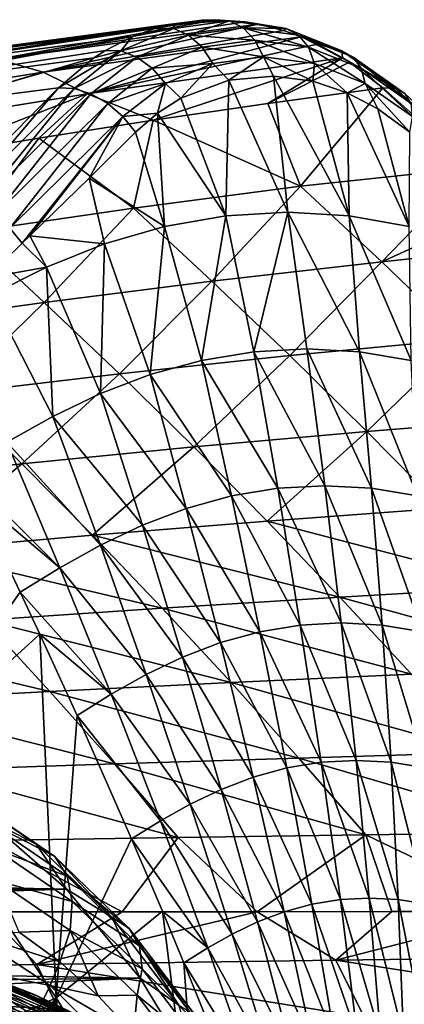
# Model space of a CAD drawing. Header units: metres. Extents: x -35 to 77, y -25 to 25.
# Tile 340 of 341: x 58.44 to 63.88, y 8.35 to 22.27. Entities that reach past the tile are written whole.
import ezdxf

# ---------------------------------------------------------------- set-up
doc = ezdxf.new("R2010")
doc.units = ezdxf.units.M
doc.layers.add('solid_500435', color=7, linetype='CONTINUOUS')

msp = doc.modelspace()

# ---------------------------------------------------------------- linework, layer by layer
at = {"layer": 'solid_500435'}
for points in [[(61.208176, 22.269941, 61.197193), (57.490639, 21.773863, 57.494595), (61.021236, 22.264481, 61.384888)], [(58.134029, 21.713068, 56.859917), (57.490639, 21.773863, 57.494595), (61.208176, 22.269941, 61.197193)], [(58.134029, 21.713068, 56.859917), (61.208176, 22.269941, 61.197193), (61.628971, 22.240219, 60.781315)], [(61.407997, 22.252771, 61.406681), (61.208176, 22.269941, 61.197193), (61.021236, 22.264481, 61.384888)], [(61.407997, 22.252771, 61.406681), (61.628971, 22.240219, 60.781315), (61.208176, 22.269941, 61.197193)], [(60.614033, 22.211462, 61.801262), (56.244488, 21.528484, 58.778904), (60.350254, 22.145504, 62.076012)], [(60.614033, 22.211462, 61.801262), (56.856632, 21.712399, 58.138565), (56.244488, 21.528484, 58.778904)], [(60.350254, 22.145504, 62.076012), (56.244488, 21.528484, 58.778904), (60.035213, 22.031395, 62.410732)], [(61.021236, 22.264481, 61.384888), (56.856632, 21.712399, 58.138565), (60.614033, 22.211462, 61.801262)], [(57.490639, 21.773863, 57.494595), (56.856632, 21.712399, 58.138565), (61.021236, 22.264481, 61.384888)], [(61.814587, 22.208824, 60.601074), (58.134029, 21.713068, 56.859917), (61.628971, 22.240219, 60.781315)], [(58.773937, 21.529829, 56.247074), (58.134029, 21.713068, 56.859917), (61.814587, 22.208824, 60.601074)], [(58.773937, 21.529829, 56.247074), (61.814587, 22.208824, 60.601074), (62.172104, 22.116594, 60.259155)], [(59.870522, 21.829319, 62.99638), (60.618992, 22.146826, 62.208164), (60.035213, 22.031395, 62.410732)], [(60.828613, 22.049961, 62.384056), (60.618992, 22.146826, 62.208164), (59.870522, 21.829319, 62.99638)], [(60.618992, 22.146826, 62.208164), (60.350254, 22.145504, 62.076012), (60.035213, 22.031395, 62.410732)], [(60.618992, 22.146826, 62.208164), (60.614033, 22.211462, 61.801262), (60.350254, 22.145504, 62.076012)], [(61.407997, 22.252771, 61.406681), (61.021236, 22.264481, 61.384888), (60.614033, 22.211462, 61.801262)], [(60.618992, 22.146826, 62.208164), (61.407997, 22.252771, 61.406681), (60.614033, 22.211462, 61.801262)], [(60.828613, 22.049961, 62.384056), (61.407997, 22.252771, 61.406681), (60.618992, 22.146826, 62.208164)], [(60.828613, 22.049961, 62.384056), (61.600777, 22.153118, 61.599464), (61.407997, 22.252771, 61.406681)], [(61.765175, 21.979359, 61.763916), (61.600777, 22.153118, 61.599464), (60.828613, 22.049961, 62.384056)], [(61.407997, 22.252771, 61.406681), (62.209305, 22.146545, 60.617882), (61.628971, 22.240219, 60.781315)], [(61.600777, 22.153118, 61.599464), (62.209305, 22.146545, 60.617882), (61.407997, 22.252771, 61.406681)], [(61.765175, 21.979359, 61.763916), (62.523373, 21.879896, 61.018139), (61.600777, 22.153118, 61.599464)], [(62.523373, 21.879896, 61.018139), (62.385189, 22.049683, 60.827511), (61.600777, 22.153118, 61.599464)], [(61.600777, 22.153118, 61.599464), (62.385189, 22.049683, 60.827511), (62.209305, 22.146545, 60.617882)], [(62.209305, 22.146545, 60.617882), (61.814587, 22.208824, 60.601074), (61.628971, 22.240219, 60.781315)], [(62.209305, 22.146545, 60.617882), (62.172104, 22.116594, 60.259155), (61.814587, 22.208824, 60.601074)], [(62.209305, 22.146545, 60.617882), (62.997025, 21.828938, 59.869934), (62.172104, 22.116594, 60.259155)], [(62.385189, 22.049683, 60.827511), (62.997025, 21.828938, 59.869934), (62.209305, 22.146545, 60.617882)], [(60.035213, 22.031395, 62.410732), (55.668278, 21.221819, 59.399933), (59.654114, 21.836187, 62.825142)], [(60.035213, 22.031395, 62.410732), (56.244488, 21.528484, 58.778904), (55.668278, 21.221819, 59.399933)], [(62.421196, 22.027149, 60.02523), (58.773937, 21.529829, 56.247074), (62.172104, 22.116594, 60.259155)], [(59.395325, 21.223936, 55.670742), (58.773937, 21.529829, 56.247074), (62.421196, 22.027149, 60.02523)], [(59.395325, 21.223936, 55.670742), (62.421196, 22.027149, 60.02523), (62.651211, 21.925592, 59.812664)], [(59.870522, 21.829319, 62.99638), (60.035213, 22.031395, 62.410732), (59.654114, 21.836187, 62.825142)], [(60.096722, 21.740992, 63.155422), (60.828613, 22.049961, 62.384056), (59.870522, 21.829319, 62.99638)], [(61.019188, 21.880161, 62.522293), (60.828613, 22.049961, 62.384056), (60.096722, 21.740992, 63.155422)], [(61.019188, 21.880161, 62.522293), (61.765175, 21.979359, 61.763916), (60.828613, 22.049961, 62.384056)], [(62.997025, 21.828938, 59.869934), (62.421196, 22.027149, 60.02523), (62.172104, 22.116594, 60.259155)], [(62.523373, 21.879896, 61.018139), (63.268242, 21.582954, 60.312519), (62.385189, 22.049683, 60.827511)], [(63.268242, 21.582954, 60.312519), (63.156067, 21.740612, 60.09613), (62.385189, 22.049683, 60.827511)], [(62.385189, 22.049683, 60.827511), (63.156067, 21.740612, 60.09613), (62.997025, 21.828938, 59.869934)], [(62.997025, 21.828938, 59.869934), (62.651211, 21.925592, 59.812664), (62.421196, 22.027149, 60.02523)], [(63.007366, 21.730185, 59.489895), (59.395325, 21.223936, 55.670742), (62.651211, 21.925592, 59.812664)], [(60.313076, 21.583311, 63.267632), (61.019188, 21.880161, 62.522293), (60.096722, 21.740992, 63.155422)], [(61.174667, 21.651737, 62.611221), (61.019188, 21.880161, 62.522293), (60.313076, 21.583311, 63.267632)], [(61.887348, 21.746138, 61.886158), (61.765175, 21.979359, 61.763916), (61.019188, 21.880161, 62.522293)], [(61.174667, 21.651737, 62.611221), (61.887348, 21.746138, 61.886158), (61.019188, 21.880161, 62.522293)], [(61.887348, 21.746138, 61.886158), (62.612236, 21.651489, 61.173683), (61.765175, 21.979359, 61.763916)], [(62.612236, 21.651489, 61.173683), (62.523373, 21.879896, 61.018139), (61.765175, 21.979359, 61.763916)], [(62.612236, 21.651489, 61.173683), (63.324112, 21.369238, 60.500839), (62.523373, 21.879896, 61.018139)], [(63.324112, 21.369238, 60.500839), (63.268242, 21.582954, 60.312519), (62.523373, 21.879896, 61.018139)], [(62.997025, 21.828938, 59.869934), (63.007366, 21.730185, 59.489895), (62.651211, 21.925592, 59.812664)], [(58.773937, 21.529829, 56.247074), (55.138409, 20.948805, 52.470161), (58.134029, 21.713068, 56.859917)], [(59.654114, 21.836187, 62.825142), (55.668278, 21.221819, 59.399933), (59.488354, 21.729124, 63.009117)], [(59.488354, 21.729124, 63.009117), (55.668278, 21.221819, 59.399933), (57.262428, 21.086945, 61.949856)], [(59.488354, 21.729124, 63.009117), (57.262428, 21.086945, 61.949856), (58.990345, 21.30842, 63.577267)], [(59.870522, 21.829319, 62.99638), (59.488354, 21.729124, 63.009117), (58.990345, 21.30842, 63.577267)], [(59.870522, 21.829319, 62.99638), (58.990345, 21.30842, 63.577267), (59.211273, 21.29896, 63.757099)], [(60.096722, 21.740992, 63.155422), (59.870522, 21.829319, 62.99638), (59.211273, 21.29896, 63.757099)], [(60.096722, 21.740992, 63.155422), (59.211273, 21.29896, 63.757099), (59.449509, 21.222849, 63.893795)], [(60.328018, 20.849852, 55.533287), (59.395325, 21.223936, 55.670742), (63.007366, 21.730185, 59.489895)], [(60.313076, 21.583311, 63.267632), (60.096722, 21.740992, 63.155422), (59.449509, 21.222849, 63.893795)], [(59.870522, 21.829319, 62.99638), (59.654114, 21.836187, 62.825142), (59.488354, 21.729124, 63.009117)], [(61.950001, 21.087049, 57.262737), (60.328018, 20.849852, 55.533287), (63.007366, 21.730185, 59.489895)], [(61.174667, 21.651737, 62.611221), (61.398087, 21.413368, 62.522942), (61.887348, 21.746138, 61.886158)], [(61.887348, 21.746138, 61.886158), (61.398087, 21.413368, 62.522942), (62.03009, 21.473001, 61.882683)], [(61.887348, 21.746138, 61.886158), (62.03009, 21.473001, 61.882683), (62.588345, 21.398989, 61.334633)], [(61.887348, 21.746138, 61.886158), (62.588345, 21.398989, 61.334633), (62.612236, 21.651489, 61.173683)], [(61.950001, 21.087049, 57.262737), (63.007366, 21.730185, 59.489895), (63.103821, 21.668789, 59.4039)], [(62.997025, 21.828938, 59.869934), (63.757099, 21.298975, 59.211243), (63.007366, 21.730185, 59.489895)], [(63.156067, 21.740612, 60.09613), (63.757099, 21.298975, 59.211243), (62.997025, 21.828938, 59.869934)], [(63.757099, 21.298975, 59.211243), (63.103821, 21.668789, 59.4039), (63.007366, 21.730185, 59.489895)], [(63.268242, 21.582954, 60.312519), (63.976196, 21.086378, 59.685741), (63.156067, 21.740612, 60.09613)], [(63.976196, 21.086378, 59.685741), (63.893795, 21.222874, 59.449486), (63.156067, 21.740612, 60.09613)], [(63.156067, 21.740612, 60.09613), (63.893795, 21.222874, 59.449486), (63.757099, 21.298975, 59.211243)], [(60.313076, 21.583311, 63.267632), (59.449509, 21.222849, 63.893795), (59.685749, 21.086344, 63.976196)], [(60.501354, 21.369566, 63.323547), (60.313076, 21.583311, 63.267632), (59.685749, 21.086344, 63.976196)], [(60.501354, 21.369566, 63.323547), (61.174667, 21.651737, 62.611221), (60.313076, 21.583311, 63.267632)], [(60.501354, 21.369566, 63.323547), (60.720585, 21.161312, 63.236832), (61.174667, 21.651737, 62.611221)], [(61.174667, 21.651737, 62.611221), (60.720585, 21.161312, 63.236832), (61.398087, 21.413368, 62.522942)], [(63.577183, 21.30851, 58.99041), (61.950001, 21.087049, 57.262737), (63.103821, 21.668789, 59.4039)], [(62.612236, 21.651489, 61.173683), (62.588345, 21.398989, 61.334633), (63.071758, 21.23802, 60.874302)], [(62.612236, 21.651489, 61.173683), (63.071758, 21.23802, 60.874302), (63.324112, 21.369238, 60.500839)], [(63.757099, 21.298975, 59.211243), (63.577183, 21.30851, 58.99041), (63.103821, 21.668789, 59.4039)], [(63.324112, 21.369238, 60.500839), (63.997608, 20.900574, 59.900814), (63.268242, 21.582954, 60.312519)], [(63.997608, 20.900574, 59.900814), (63.976196, 21.086378, 59.685741), (63.268242, 21.582954, 60.312519)], [(55.790688, 20.639, 51.857216), (55.138409, 20.948805, 52.470161), (58.773937, 21.529829, 56.247074)], [(59.395325, 21.223936, 55.670742), (55.790688, 20.639, 51.857216), (58.773937, 21.529829, 56.247074)], [(62.03009, 21.473001, 61.882683), (61.398087, 21.413368, 62.522942), (62.232212, 19.549013, 62.235592)], [(62.03009, 21.473001, 61.882683), (62.232212, 19.549013, 62.235592), (63.100941, 19.49773, 61.360222)], [(62.588345, 21.398989, 61.334633), (62.03009, 21.473001, 61.882683), (63.100941, 19.49773, 61.360222)], [(57.966492, 20.275774, 64.739792), (58.990345, 21.30842, 63.577267), (57.262428, 21.086945, 61.949856)], [(57.634983, 19.720381, 65.513123), (58.990345, 21.30842, 63.577267), (57.966492, 20.275774, 64.739792)], [(59.211273, 21.29896, 63.757099), (58.990345, 21.30842, 63.577267), (57.634983, 19.720381, 65.513123)], [(59.211273, 21.29896, 63.757099), (57.634983, 19.720381, 65.513123), (57.862831, 19.641914, 65.654137)], [(59.449509, 21.222849, 63.893795), (59.211273, 21.29896, 63.757099), (57.862831, 19.641914, 65.654137)], [(60.501354, 21.369566, 63.323547), (59.685749, 21.086344, 63.976196), (59.900803, 20.900534, 63.99762)], [(60.501354, 21.369566, 63.323547), (59.900803, 20.900534, 63.99762), (60.391106, 20.949947, 63.598885)], [(60.501354, 21.369566, 63.323547), (60.391106, 20.949947, 63.598885), (60.720585, 21.161312, 63.236832)], [(61.398087, 21.413368, 62.522942), (60.720585, 21.161312, 63.236832), (61.356842, 19.497337, 63.104267)], [(61.398087, 21.413368, 62.522942), (61.356842, 19.497337, 63.104267), (62.232212, 19.549013, 62.235592)], [(62.412449, 19.91827, 55.418144), (61.950001, 21.087049, 57.262737), (63.577183, 21.30851, 58.99041)], [(64.850426, 20.175465, 57.866196), (62.412449, 19.91827, 55.418144), (63.577183, 21.30851, 58.99041)], [(63.071758, 21.23802, 60.874302), (62.588345, 21.398989, 61.334633), (63.100941, 19.49773, 61.360222)], [(63.324112, 21.369238, 60.500839), (63.071758, 21.23802, 60.874302), (63.506802, 21.010561, 60.473518)], [(63.324112, 21.369238, 60.500839), (63.506802, 21.010561, 60.473518), (63.956284, 20.680555, 60.077229)], [(63.997608, 20.900574, 59.900814), (63.324112, 21.369238, 60.500839), (63.956284, 20.680555, 60.077229)], [(63.757099, 21.298975, 59.211243), (64.850426, 20.175465, 57.866196), (63.577183, 21.30851, 58.99041)], [(65.513145, 19.720343, 57.634968), (63.757099, 21.298975, 59.211243), (63.893795, 21.222874, 59.449486)], [(63.757099, 21.298975, 59.211243), (65.389168, 19.680799, 57.369598), (64.850426, 20.175465, 57.866196)], [(65.513145, 19.720343, 57.634968), (65.389168, 19.680799, 57.369598), (63.757099, 21.298975, 59.211243)], [(57.100063, 20.328344, 52.069344), (55.790688, 20.639, 51.857216), (59.395325, 21.223936, 55.670742)], [(58.711334, 20.596941, 53.802132), (57.100063, 20.328344, 52.069344), (59.395325, 21.223936, 55.670742)], [(59.449509, 21.222849, 63.893795), (57.862831, 19.641914, 65.654137), (58.090588, 19.506405, 65.74202)], [(59.685749, 21.086344, 63.976196), (59.449509, 21.222849, 63.893795), (58.090588, 19.506405, 65.74202)], [(60.328018, 20.849852, 55.533287), (58.711334, 20.596941, 53.802132), (59.395325, 21.223936, 55.670742)], [(60.720585, 21.161312, 63.236832), (60.391106, 20.949947, 63.598885), (61.356842, 19.497337, 63.104267)], [(63.071758, 21.23802, 60.874302), (63.100941, 19.49773, 61.360222), (63.949348, 19.346083, 60.492031)], [(63.506802, 21.010561, 60.473518), (63.071758, 21.23802, 60.874302), (63.949348, 19.346083, 60.492031)], [(59.685749, 21.086344, 63.976196), (58.090588, 19.506405, 65.74202), (58.300499, 19.324421, 65.769905)], [(59.900803, 20.900534, 63.99762), (59.685749, 21.086344, 63.976196), (58.300499, 19.324421, 65.769905)], [(62.412449, 19.91827, 55.418144), (60.328018, 20.849852, 55.533287), (61.950001, 21.087049, 57.262737)], [(59.900803, 20.900534, 63.99762), (58.300499, 19.324421, 65.769905), (58.477589, 19.111906, 65.734032)], [(59.900803, 20.900534, 63.99762), (58.477589, 19.111906, 65.734032), (58.585964, 19.216658, 65.618965)], [(59.900803, 20.900534, 63.99762), (58.585964, 19.216658, 65.618965), (59.421745, 20.032129, 64.705811)], [(59.900803, 20.900534, 63.99762), (59.421745, 20.032129, 64.705811), (60.077198, 20.680517, 63.956318)], [(59.900803, 20.900534, 63.99762), (60.077198, 20.680517, 63.956318), (60.391106, 20.949947, 63.598885)], [(60.391106, 20.949947, 63.598885), (60.077198, 20.680517, 63.956318), (60.488705, 19.345312, 63.952572)], [(60.391106, 20.949947, 63.598885), (60.488705, 19.345312, 63.952572), (61.356842, 19.497337, 63.104267)], [(63.956284, 20.680555, 60.077229), (63.506802, 21.010561, 60.473518), (63.949348, 19.346083, 60.492031)], [(60.050316, 19.604595, 52.960205), (58.711334, 20.596941, 53.802132), (60.328018, 20.849852, 55.533287)], [(62.412449, 19.91827, 55.418144), (60.050316, 19.604595, 52.960205), (60.328018, 20.849852, 55.533287)], [(60.077198, 20.680517, 63.956318), (59.421745, 20.032129, 64.705811), (60.488705, 19.345312, 63.952572)], [(57.717434, 19.265884, 50.520538), (57.100063, 20.328344, 52.069344), (58.711334, 20.596941, 53.802132)], [(60.050316, 19.604595, 52.960205), (57.717434, 19.265884, 50.520538), (58.711334, 20.596941, 53.802132)], [(64.850426, 20.175465, 57.866196), (63.562038, 18.846325, 54.301174), (62.412449, 19.91827, 55.418144)], [(65.389168, 19.680799, 57.369598), (63.562038, 18.846325, 54.301174), (64.850426, 20.175465, 57.866196)], [(59.421745, 20.032129, 64.705811), (58.585964, 19.216658, 65.618965), (59.639854, 19.099676, 64.768951)], [(59.421745, 20.032129, 64.705811), (59.639854, 19.099676, 64.768951), (60.488705, 19.345312, 63.952572)], [(62.412449, 19.91827, 55.418144), (61.158451, 18.572498, 51.865509), (60.050316, 19.604595, 52.960205)], [(62.412449, 19.91827, 55.418144), (63.562038, 18.846325, 54.301174), (61.158451, 18.572498, 51.865509)], [(65.389168, 19.680799, 57.369598), (65.998772, 19.106857, 56.789917), (63.562038, 18.846325, 54.301174)], [(60.050316, 19.604595, 52.960205), (58.7878, 18.273417, 49.461266), (57.717434, 19.265884, 50.520538)], [(60.050316, 19.604595, 52.960205), (61.158451, 18.572498, 51.865509), (58.7878, 18.273417, 49.461266)], [(61.012646, 17.453178, 63.978027), (61.356842, 19.497337, 63.104267), (60.488705, 19.345312, 63.952572)], [(61.012646, 17.453178, 63.978027), (61.753963, 17.576193, 63.247292), (61.356842, 19.497337, 63.104267)], [(61.753963, 17.576193, 63.247292), (62.232212, 19.549013, 62.235592), (61.356842, 19.497337, 63.104267)], [(61.753963, 17.576193, 63.247292), (62.502407, 17.617859, 62.50238), (62.232212, 19.549013, 62.235592)], [(63.247314, 17.576189, 61.753941), (63.100941, 19.49773, 61.360222), (62.232212, 19.549013, 62.235592)], [(62.502407, 17.617859, 62.50238), (63.247314, 17.576189, 61.753941), (62.232212, 19.549013, 62.235592)], [(63.978054, 17.453169, 61.012619), (63.949348, 19.346083, 60.492031), (63.100941, 19.49773, 61.360222)], [(63.247314, 17.576189, 61.753941), (63.978054, 17.453169, 61.012619), (63.100941, 19.49773, 61.360222)], [(57.717434, 19.265884, 50.520538), (58.7878, 18.273417, 49.461266), (56.437073, 17.94878, 47.075428)], [(58.300499, 19.324421, 65.769905), (57.970566, 18.621099, 66.264015), (58.477589, 19.111906, 65.734032)], [(58.585964, 19.216658, 65.618965), (58.477589, 19.111906, 65.734032), (58.818928, 18.771944, 65.545631)], [(58.585964, 19.216658, 65.618965), (58.818928, 18.771944, 65.545631), (59.639854, 19.099676, 64.768951)], [(60.287827, 17.253641, 64.68528), (60.488705, 19.345312, 63.952572), (59.639854, 19.099676, 64.768951)], [(60.287827, 17.253641, 64.68528), (61.012646, 17.453178, 63.978027), (60.488705, 19.345312, 63.952572)], [(58.477589, 19.111906, 65.734032), (57.970566, 18.621099, 66.264015), (58.818928, 18.771944, 65.545631)], [(59.586224, 16.986151, 65.362434), (59.639854, 19.099676, 64.768951), (58.818928, 18.771944, 65.545631)], [(59.586224, 16.986151, 65.362434), (60.287827, 17.253641, 64.68528), (59.639854, 19.099676, 64.768951)], [(64.69767, 17.756166, 53.186192), (63.562038, 18.846325, 54.301174), (65.998772, 19.106857, 56.789917)], [(62.260822, 17.521528, 50.781727), (61.158451, 18.572498, 51.865509), (63.562038, 18.846325, 54.301174)], [(64.69767, 17.756166, 53.186192), (62.260822, 17.521528, 50.781727), (63.562038, 18.846325, 54.301174)], [(57.970566, 18.621099, 66.264015), (58.028397, 18.378418, 66.281342), (58.818928, 18.771944, 65.545631)], [(58.910374, 16.662518, 66.007103), (58.818928, 18.771944, 65.545631), (58.028397, 18.378418, 66.281342)], [(58.910374, 16.662518, 66.007103), (59.586224, 16.986151, 65.362434), (58.818928, 18.771944, 65.545631)], [(59.852982, 17.262371, 48.413094), (58.7878, 18.273417, 49.461266), (61.158451, 18.572498, 51.865509)], [(62.260822, 17.521528, 50.781727), (59.852982, 17.262371, 48.413094), (61.158451, 18.572498, 51.865509)], [(58.258026, 16.2978, 66.621712), (58.910374, 16.662518, 66.007103), (58.028397, 18.378418, 66.281342)], [(57.461643, 16.979683, 46.066589), (56.437073, 17.94878, 47.075428), (58.7878, 18.273417, 49.461266)], [(59.852982, 17.262371, 48.413094), (57.461643, 16.979683, 46.066589), (58.7878, 18.273417, 49.461266)], [(63.347763, 16.45056, 49.701988), (62.260822, 17.521528, 50.781727), (64.69767, 17.756166, 53.186192)], [(65.816956, 16.647364, 52.072906), (63.347763, 16.45056, 49.701988), (64.69767, 17.756166, 53.186192)], [(62.091423, 15.645724, 63.416885), (61.753963, 17.576193, 63.247292), (61.012646, 17.453178, 63.978027)], [(62.755093, 15.682412, 62.755043), (62.502407, 17.617859, 62.50238), (61.753963, 17.576193, 63.247292)], [(62.091423, 15.645724, 63.416885), (62.755093, 15.682412, 62.755043), (61.753963, 17.576193, 63.247292)], [(63.416935, 15.645716, 62.091377), (63.247314, 17.576189, 61.753941), (62.502407, 17.617859, 62.50238)], [(62.755093, 15.682412, 62.755043), (63.416935, 15.645716, 62.091377), (62.502407, 17.617859, 62.50238)], [(64.067421, 15.537384, 61.435364), (63.978054, 17.453169, 61.012619), (63.247314, 17.576189, 61.753941)], [(63.416935, 15.645716, 62.091377), (64.067421, 15.537384, 61.435364), (63.247314, 17.576189, 61.753941)], [(60.903206, 16.231228, 47.369595), (59.852982, 17.262371, 48.413094), (62.260822, 17.521528, 50.781727)], [(61.43541, 15.5374, 64.067375), (61.012646, 17.453178, 63.978027), (60.287827, 17.253641, 64.68528)], [(63.347763, 16.45056, 49.701988), (60.903206, 16.231228, 47.369595), (62.260822, 17.521528, 50.781727)], [(61.43541, 15.5374, 64.067375), (62.091423, 15.645724, 63.416885), (61.012646, 17.453178, 63.978027)], [(58.471386, 15.990904, 45.062191), (57.461643, 16.979683, 46.066589), (59.852982, 17.262371, 48.413094)], [(60.903206, 16.231228, 47.369595), (58.471386, 15.990904, 45.062191), (59.852982, 17.262371, 48.413094)], [(60.795319, 15.361691, 64.69809), (60.287827, 17.253641, 64.68528), (59.586224, 16.986151, 65.362434)], [(60.795319, 15.361691, 64.69809), (61.43541, 15.5374, 64.067375), (60.287827, 17.253641, 64.68528)], [(58.471386, 15.990904, 45.062191), (56.040054, 15.731071, 42.765923), (57.461643, 16.979683, 46.066589)], [(60.176983, 15.126139, 65.302963), (59.586224, 16.986151, 65.362434), (58.910374, 16.662518, 66.007103)], [(60.176983, 15.126139, 65.302963), (60.795319, 15.361691, 64.69809), (59.586224, 16.986151, 65.362434)], [(59.58242, 14.841145, 65.879631), (58.910374, 16.662518, 66.007103), (58.258026, 16.2978, 66.621712)], [(59.58242, 14.841145, 65.879631), (60.176983, 15.126139, 65.302963), (58.910374, 16.662518, 66.007103)], [(64.421867, 15.363995, 48.633881), (63.347763, 16.45056, 49.701988), (65.816956, 16.647364, 52.072906)], [(61.940578, 15.183085, 46.337727), (60.903206, 16.231228, 47.369595), (63.347763, 16.45056, 49.701988)], [(64.421867, 15.363995, 48.633881), (61.940578, 15.183085, 46.337727), (63.347763, 16.45056, 49.701988)], [(59.009331, 14.519967, 66.429955), (58.258026, 16.2978, 66.621712), (57.619808, 15.908984, 67.216232)], [(59.009331, 14.519967, 66.429955), (59.58242, 14.841145, 65.879631), (58.258026, 16.2978, 66.621712)], [(59.468685, 14.984168, 44.069546), (58.471386, 15.990904, 45.062191), (60.903206, 16.231228, 47.369595)], [(61.940578, 15.183085, 46.337727), (59.468685, 14.984168, 44.069546), (60.903206, 16.231228, 47.369595)], [(56.994137, 14.76887, 41.815601), (56.040054, 15.731071, 42.765923), (58.471386, 15.990904, 45.062191)], [(59.468685, 14.984168, 44.069546), (56.994137, 14.76887, 41.815601), (58.471386, 15.990904, 45.062191)], [(59.009331, 14.519967, 66.429955), (57.619808, 15.908984, 67.216232), (57.796265, 15.545985, 67.165665)], [(62.409519, 13.711348, 63.566811), (62.091423, 15.645724, 63.416885), (61.43541, 15.5374, 64.067375)], [(62.988567, 13.743155, 62.988491), (62.755093, 15.682412, 62.755043), (62.091423, 15.645724, 63.416885)], [(62.409519, 13.711348, 63.566811), (62.988567, 13.743155, 62.988491), (62.091423, 15.645724, 63.416885)], [(63.566883, 13.711334, 62.409447), (63.416935, 15.645716, 62.091377), (62.755093, 15.682412, 62.755043)], [(62.988567, 13.743155, 62.988491), (63.566883, 13.711334, 62.409447), (62.755093, 15.682412, 62.755043)], [(64.136024, 13.617402, 61.838024), (64.067421, 15.537384, 61.435364), (63.416935, 15.645716, 62.091377)], [(63.566883, 13.711334, 62.409447), (64.136024, 13.617402, 61.838024), (63.416935, 15.645716, 62.091377)], [(58.449268, 14.177098, 66.962471), (57.796265, 15.545985, 67.165665), (56.738571, 11.780627, 68.843002)], [(59.009331, 14.519967, 66.429955), (57.796265, 15.545985, 67.165665), (58.449268, 14.177098, 66.962471)], [(61.838089, 13.617425, 64.135956), (61.43541, 15.5374, 64.067375), (60.795319, 15.361691, 64.69809)], [(61.838089, 13.617425, 64.135956), (62.409519, 13.711348, 63.566811), (61.43541, 15.5374, 64.067375)], [(61.281532, 13.465079, 64.688446), (60.795319, 15.361691, 64.69809), (60.176983, 15.126139, 65.302963)], [(61.281532, 13.465079, 64.688446), (61.838089, 13.617425, 64.135956), (60.795319, 15.361691, 64.69809)], [(65.487564, 14.251678, 47.562084), (61.940578, 15.183085, 46.337727), (64.421867, 15.363995, 48.633881)], [(62.968586, 14.108801, 45.304119), (59.468685, 14.984168, 44.069546), (61.940578, 15.183085, 46.337727)], [(65.487564, 14.251678, 47.562084), (62.968586, 14.108801, 45.304119), (61.940578, 15.183085, 46.337727)], [(60.744896, 13.260853, 65.218811), (60.176983, 15.126139, 65.302963), (59.58242, 14.841145, 65.879631)], [(60.744896, 13.260853, 65.218811), (61.281532, 13.465079, 64.688446), (60.176983, 15.126139, 65.302963)], [(60.456249, 13.951208, 43.077248), (56.994137, 14.76887, 41.815601), (59.468685, 14.984168, 44.069546)], [(62.968586, 14.108801, 45.304119), (60.456249, 13.951208, 43.077248), (59.468685, 14.984168, 44.069546)], [(60.456249, 13.951208, 43.077248), (57.938232, 13.780437, 40.867672), (56.994137, 14.76887, 41.815601)], [(60.229828, 13.013773, 65.724838), (59.58242, 14.841145, 65.879631), (59.009331, 14.519967, 66.429955)], [(60.229828, 13.013773, 65.724838), (60.744896, 13.260853, 65.218811), (59.58242, 14.841145, 65.879631)], [(59.734119, 12.735342, 66.208008), (59.009331, 14.519967, 66.429955), (58.449268, 14.177098, 66.962471)], [(59.734119, 12.735342, 66.208008), (60.229828, 13.013773, 65.724838), (59.009331, 14.519967, 66.429955)], [(65.487564, 14.251678, 47.562084), (66.53894, 13.125346, 46.503548), (62.968586, 14.108801, 45.304119)], [(58.725933, 13.584281, 66.868317), (58.449268, 14.177098, 66.962471), (56.738571, 11.780627, 68.843002)], [(59.734119, 12.735342, 66.208008), (58.449268, 14.177098, 66.962471), (58.725933, 13.584281, 66.868317)], [(62.968586, 14.108801, 45.304119), (63.982155, 13.019211, 44.283859), (60.456249, 13.951208, 43.077248)], [(62.968586, 14.108801, 45.304119), (66.53894, 13.125346, 46.503548), (63.982155, 13.019211, 44.283859)], [(60.456249, 13.951208, 43.077248), (61.429752, 12.90201, 42.098431), (57.938232, 13.780437, 40.867672)], [(60.456249, 13.951208, 43.077248), (63.982155, 13.019211, 44.283859), (61.429752, 12.90201, 42.098431)], [(57.938232, 13.780437, 40.867672), (58.868732, 12.774914, 39.933361), (55.406342, 13.597523, 38.666203)], [(57.938232, 13.780437, 40.867672), (61.429752, 12.90201, 42.098431), (58.868732, 12.774914, 39.933361)], [(62.705372, 11.773247, 63.693684), (62.409519, 13.711348, 63.566811), (61.838089, 13.617425, 64.135956)], [(63.199627, 11.800256, 63.199532), (62.988567, 13.743155, 62.988491), (62.409519, 13.711348, 63.566811)], [(62.705372, 11.773247, 63.693684), (63.199627, 11.800256, 63.199532), (62.409519, 13.711348, 63.566811)], [(63.693775, 11.773232, 62.70528), (63.566883, 13.711334, 62.409447), (62.988567, 13.743155, 62.988491)], [(63.199627, 11.800256, 63.199532), (63.693775, 11.773232, 62.70528), (62.988567, 13.743155, 62.988491)], [(64.180496, 11.693468, 62.218147), (64.136024, 13.617402, 61.838024), (63.566883, 13.711334, 62.409447)], [(63.693775, 11.773232, 62.70528), (64.180496, 11.693468, 62.218147), (63.566883, 13.711334, 62.409447)], [(55.406342, 13.597523, 38.666203), (58.868732, 12.774914, 39.933361), (56.290462, 12.638714, 37.779392)], [(58.725933, 13.584281, 66.868317), (56.738571, 11.780627, 68.843002), (58.959095, 8.444147, 67.635338)], [(59.251675, 12.434974, 66.675125), (58.725933, 13.584281, 66.868317), (58.959095, 8.444147, 67.635338)], [(59.734119, 12.735342, 66.208008), (58.725933, 13.584281, 66.868317), (59.251675, 12.434974, 66.675125)], [(62.218231, 11.693495, 64.180412), (61.838089, 13.617425, 64.135956), (61.281532, 13.465079, 64.688446)], [(62.218231, 11.693495, 64.180412), (62.705372, 11.773247, 63.693684), (61.838089, 13.617425, 64.135956)], [(61.744465, 11.564136, 64.653214), (61.281532, 13.465079, 64.688446), (60.744896, 13.260853, 65.218811)], [(61.744465, 11.564136, 64.653214), (62.218231, 11.693495, 64.180412), (61.281532, 13.465079, 64.688446)], [(61.288391, 11.390736, 65.107315), (60.744896, 13.260853, 65.218811), (60.229828, 13.013773, 65.724838)], [(61.288391, 11.390736, 65.107315), (61.744465, 11.564136, 64.653214), (60.744896, 13.260853, 65.218811)], [(60.851379, 11.180969, 65.540733), (60.229828, 13.013773, 65.724838), (59.734119, 12.735342, 66.208008)], [(60.851379, 11.180969, 65.540733), (61.288391, 11.390736, 65.107315), (60.229828, 13.013773, 65.724838)], [(64.979607, 11.910008, 43.268208), (61.429752, 12.90201, 42.098431), (63.982155, 13.019211, 44.283859)], [(62.387318, 11.833624, 41.124031), (58.868732, 12.774914, 39.933361), (61.429752, 12.90201, 42.098431)], [(64.979607, 11.910008, 43.268208), (62.387318, 11.833624, 41.124031), (61.429752, 12.90201, 42.098431)], [(59.783352, 11.750697, 39.003124), (56.290462, 12.638714, 37.779392), (58.868732, 12.774914, 39.933361)], [(62.387318, 11.833624, 41.124031), (59.783352, 11.750697, 39.003124), (58.868732, 12.774914, 39.933361)], [(60.431427, 10.944619, 65.954697), (59.734119, 12.735342, 66.208008), (59.251675, 12.434974, 66.675125)], [(60.431427, 10.944619, 65.954697), (60.851379, 11.180969, 65.540733), (59.734119, 12.735342, 66.208008)], [(59.783352, 11.750697, 39.003124), (57.15884, 11.661463, 36.896648), (56.290462, 12.638714, 37.779392)], [(60.02306, 10.689528, 66.35479), (59.251675, 12.434974, 66.675125), (58.959095, 8.444147, 67.635338)], [(60.431427, 10.944619, 65.954697), (59.251675, 12.434974, 66.675125), (60.02306, 10.689528, 66.35479)], [(63.335506, 10.749503, 40.159481), (59.783352, 11.750697, 39.003124), (62.387318, 11.833624, 41.124031)], [(65.971626, 10.78429, 42.266975), (62.387318, 11.833624, 41.124031), (64.979607, 11.910008, 43.268208)], [(65.971626, 10.78429, 42.266975), (63.335506, 10.749503, 40.159481), (62.387318, 11.833624, 41.124031)], [(58.959095, 8.444147, 67.635338), (56.738571, 11.780627, 68.843002), (56.98896, 7.550407, 69.392479)], [(60.683929, 10.711567, 38.077381), (57.15884, 11.661463, 36.896648), (59.783352, 11.750697, 39.003124)], [(63.335506, 10.749503, 40.159481), (60.683929, 10.711567, 38.077381), (59.783352, 11.750697, 39.003124)], [(62.5732, 9.765741, 64.19754), (62.218231, 11.693495, 64.180412), (61.744465, 11.564136, 64.653214)], [(62.976032, 9.8315, 63.794239), (62.705372, 11.773247, 63.693684), (62.218231, 11.693495, 64.180412)], [(62.5732, 9.765741, 64.19754), (62.976032, 9.8315, 63.794239), (62.218231, 11.693495, 64.180412)], [(63.385094, 9.853771, 63.384987), (63.199627, 11.800256, 63.199532), (62.705372, 11.773247, 63.693684)], [(62.976032, 9.8315, 63.794239), (63.385094, 9.853771, 63.384987), (62.705372, 11.773247, 63.693684)], [(63.794346, 9.831491, 62.975925), (63.693775, 11.773232, 62.70528), (63.199627, 11.800256, 63.199532)], [(63.385094, 9.853771, 63.384987), (63.794346, 9.831491, 62.975925), (63.199627, 11.800256, 63.199532)], [(64.197639, 9.765723, 62.573101), (64.180496, 11.693468, 62.218147), (63.693775, 11.773232, 62.70528)], [(63.794346, 9.831491, 62.975925), (64.197639, 9.765723, 62.573101), (63.693775, 11.773232, 62.70528)], [(60.683929, 10.711567, 38.077381), (58.010174, 10.669903, 36.014877), (57.15884, 11.661463, 36.896648)], [(62.181843, 9.659084, 64.589447), (61.744465, 11.564136, 64.653214), (61.288391, 11.390736, 65.107315)], [(62.181843, 9.659084, 64.589447), (62.5732, 9.765741, 64.19754), (61.744465, 11.564136, 64.653214)], [(57.505272, 11.413, 51.170624), (57.936886, 10.991562, 50.016666), (58.672699, 10.617926, 50.003201)], [(57.505272, 11.413, 51.170624), (58.672699, 10.617926, 50.003201), (57.788322, 11.223023, 51.559116)], [(61.805565, 9.516128, 64.965935), (61.288391, 11.390736, 65.107315), (60.851379, 11.180969, 65.540733)], [(61.805565, 9.516128, 64.965935), (62.181843, 9.659084, 64.589447), (61.288391, 11.390736, 65.107315)], [(57.788322, 11.223023, 51.559116), (58.936314, 10.441183, 50.411125), (57.9935, 10.926117, 51.929092)], [(58.672699, 10.617926, 50.003201), (58.936314, 10.441183, 50.411125), (57.788322, 11.223023, 51.559116)], [(61.445503, 9.343208, 65.325356), (60.851379, 11.180969, 65.540733), (60.431427, 10.944619, 65.954697)], [(61.445503, 9.343208, 65.325356), (61.805565, 9.516128, 64.965935), (60.851379, 11.180969, 65.540733)], [(59.103977, 9.980132, 48.849579), (57.936886, 10.991562, 50.016666), (32.620872, 10.514482, 21.817375)], [(58.672699, 10.617926, 50.003201), (57.936886, 10.991562, 50.016666), (59.103977, 9.980132, 48.849579)], [(57.9935, 10.926117, 51.929092), (59.111126, 10.16496, 50.81147), (58.107113, 10.542109, 52.25584)], [(58.936314, 10.441183, 50.411125), (59.111126, 10.16496, 50.81147), (57.9935, 10.926117, 51.929092)], [(61.099957, 9.148407, 65.668701), (60.431427, 10.944619, 65.954697), (60.02306, 10.689528, 66.35479)], [(61.099957, 9.148407, 65.668701), (61.445503, 9.343208, 65.325356), (60.431427, 10.944619, 65.954697)], [(63.335506, 10.749503, 40.159481), (61.800938, 9.660696, 37.351166), (60.683929, 10.711567, 38.077381)], [(63.335506, 10.749503, 40.159481), (63.701214, 9.662156, 38.782829), (61.800938, 9.660696, 37.351166)], [(65.971626, 10.78429, 42.266975), (65.59227, 9.663579, 40.228443), (63.335506, 10.749503, 40.159481)], [(63.335506, 10.749503, 40.159481), (65.59227, 9.663579, 40.228443), (63.701214, 9.662156, 38.782829)], [(58.010174, 10.669903, 36.014877), (59.89196, 9.659207, 35.933846), (57.974239, 9.657696, 34.530819)], [(60.683929, 10.711567, 38.077381), (59.89196, 9.659207, 35.933846), (58.010174, 10.669903, 36.014877)], [(58.672699, 10.617926, 50.003201), (59.103977, 9.980132, 48.849579), (59.743294, 9.585664, 48.932606)], [(58.672699, 10.617926, 50.003201), (59.743294, 9.585664, 48.932606), (58.936314, 10.441183, 50.411125)], [(60.458763, 9.669312, 66.152466), (60.02306, 10.689528, 66.35479), (58.959095, 8.444147, 67.635338)], [(60.683929, 10.711567, 38.077381), (61.800938, 9.660696, 37.351166), (59.89196, 9.659207, 35.933846)], [(61.099957, 9.148407, 65.668701), (60.02306, 10.689528, 66.35479), (60.458763, 9.669312, 66.152466)], [(59.103977, 9.980132, 48.849579), (32.620872, 10.514482, 21.817375), (33.187553, 9.882702, 21.250694)], [(58.107113, 10.542109, 52.25584), (59.185455, 9.807705, 51.177498), (58.121563, 10.096647, 52.517544)], [(59.111126, 10.16496, 50.81147), (59.185455, 9.807705, 51.177498), (58.107113, 10.542109, 52.25584)], [(58.936314, 10.441183, 50.411125), (59.98909, 9.426105, 49.358349), (59.111126, 10.16496, 50.81147)], [(59.743294, 9.585664, 48.932606), (59.98909, 9.426105, 49.358349), (58.936314, 10.441183, 50.411125)], [(59.111126, 10.16496, 50.81147), (60.136047, 9.176736, 49.786545), (59.185455, 9.807705, 51.177498)], [(59.98909, 9.426105, 49.358349), (60.136047, 9.176736, 49.786545), (59.111126, 10.16496, 50.81147)], [(58.121563, 10.096647, 52.517544), (59.154343, 9.393275, 51.484764), (58.433044, 9.371782, 52.299572)], [(59.185455, 9.807705, 51.177498), (59.154343, 9.393275, 51.484764), (58.121563, 10.096647, 52.517544)], [(59.103977, 9.980132, 48.849579), (33.187553, 9.882702, 21.250694), (33.717438, 9.189993, 20.720812)], [(60.144814, 8.722959, 47.808739), (59.103977, 9.980132, 48.849579), (33.717438, 9.189993, 20.720812)], [(59.743294, 9.585664, 48.932606), (59.103977, 9.980132, 48.849579), (60.144814, 8.722959, 47.808739)], [(59.185455, 9.807705, 51.177498), (60.174355, 8.854212, 50.188595), (59.154343, 9.393275, 51.484764)], [(60.136047, 9.176736, 49.786545), (60.174355, 8.854212, 50.188595), (59.185455, 9.807705, 51.177498)], [(62.900711, 7.834315, 64.185173), (62.5732, 9.765741, 64.19754), (62.181843, 9.659084, 64.589447)], [(63.219078, 7.886193, 63.866112), (62.976032, 9.8315, 63.794239), (62.5732, 9.765741, 64.19754)], [(62.900711, 7.834315, 64.185173), (63.219078, 7.886193, 63.866112), (62.5732, 9.765741, 64.19754)], [(63.542519, 7.903765, 63.542412), (63.385094, 9.853771, 63.384987), (62.976032, 9.8315, 63.794239)], [(63.219078, 7.886193, 63.866112), (63.542519, 7.903765, 63.542412), (62.976032, 9.8315, 63.794239)], [(63.866219, 7.886188, 63.218971), (63.794346, 9.831491, 62.975925), (63.385094, 9.853771, 63.384987)], [(63.542519, 7.903765, 63.542412), (63.866219, 7.886188, 63.218971), (63.385094, 9.853771, 63.384987)], [(64.185272, 7.834304, 62.900616), (64.197639, 9.765723, 62.573101), (63.794346, 9.831491, 62.975925)], [(63.866219, 7.886188, 63.218971), (64.185272, 7.834304, 62.900616), (63.794346, 9.831491, 62.975925)], [(58.68399, 8.913893, 34.178951), (54.41053, 8.843071, 31.088242), (57.974239, 9.657696, 34.530819)], [(58.68399, 8.913893, 34.178951), (57.974239, 9.657696, 34.530819), (59.89196, 9.659207, 35.933846)], [(58.68399, 8.913893, 34.178951), (59.89196, 9.659207, 35.933846), (61.800938, 9.660696, 37.351166)], [(62.912212, 8.975321, 37.334991), (58.68399, 8.913893, 34.178951), (61.800938, 9.660696, 37.351166)], [(60.458763, 9.669312, 66.152466), (58.959095, 8.444147, 67.635338), (61.046783, 5.053431, 66.239105)], [(60.764229, 8.937953, 66.000549), (60.458763, 9.669312, 66.152466), (61.046783, 5.053431, 66.239105)], [(61.099957, 9.148407, 65.668701), (60.458763, 9.669312, 66.152466), (60.764229, 8.937953, 66.000549)], [(62.912212, 8.975321, 37.334991), (61.800938, 9.660696, 37.351166), (63.701214, 9.662156, 38.782829)], [(62.591614, 7.750175, 64.495255), (62.181843, 9.659084, 64.589447), (61.805565, 9.516128, 64.965935)], [(62.591614, 7.750175, 64.495255), (62.900711, 7.834315, 64.185173), (62.181843, 9.659084, 64.589447)], [(62.912212, 8.975321, 37.334991), (63.701214, 9.662156, 38.782829), (65.59227, 9.663579, 40.228443)], [(67.094147, 9.027326, 40.555382), (62.912212, 8.975321, 37.334991), (65.59227, 9.663579, 40.228443)], [(59.743294, 9.585664, 48.932606), (60.144814, 8.722959, 47.808739), (60.693142, 8.339274, 47.982758)], [(59.743294, 9.585664, 48.932606), (60.693142, 8.339274, 47.982758), (59.98909, 9.426105, 49.358349)], [(62.29467, 7.637409, 64.793167), (61.805565, 9.516128, 64.965935), (61.445503, 9.343208, 65.325356)], [(62.29467, 7.637409, 64.793167), (62.591614, 7.750175, 64.495255), (61.805565, 9.516128, 64.965935)], [(57.601532, 8.86813, 53.036827), (57.742535, 9.358109, 52.990082), (58.8727, 8.616928, 51.859921)], [(57.742535, 9.358109, 52.990082), (58.433044, 9.371782, 52.299572), (59.009472, 8.951927, 51.723148)], [(58.8727, 8.616928, 51.859921), (57.742535, 9.358109, 52.990082), (59.009472, 8.951927, 51.723148)], [(59.154343, 9.393275, 51.484764), (59.009472, 8.951927, 51.723148), (58.433044, 9.371782, 52.299572)], [(59.154343, 9.393275, 51.484764), (59.551735, 8.471149, 51.180885), (59.009472, 8.951927, 51.723148)], [(59.154343, 9.393275, 51.484764), (60.101456, 8.480072, 50.537651), (59.551735, 8.471149, 51.180885)], [(60.174355, 8.854212, 50.188595), (60.101456, 8.480072, 50.537651), (59.154343, 9.393275, 51.484764)], [(59.98909, 9.426105, 49.358349), (60.923126, 8.200461, 48.424313), (60.136047, 9.176736, 49.786545)], [(60.693142, 8.339274, 47.982758), (60.923126, 8.200461, 48.424313), (59.98909, 9.426105, 49.358349)], [(62.010792, 7.501023, 65.077614), (61.445503, 9.343208, 65.325356), (61.099957, 9.148407, 65.668701)], [(62.010792, 7.501023, 65.077614), (62.29467, 7.637409, 64.793167), (61.445503, 9.343208, 65.325356)], [(60.144814, 8.722959, 47.808739), (33.717438, 9.189993, 20.720812), (34.207256, 8.440623, 20.230991)], [(60.136047, 9.176736, 49.786545), (61.045376, 7.983518, 48.87722), (60.174355, 8.854212, 50.188595)], [(60.923126, 8.200461, 48.424313), (61.045376, 7.983518, 48.87722), (60.136047, 9.176736, 49.786545)], [(61.738644, 7.347405, 65.349411), (61.099957, 9.148407, 65.668701), (60.764229, 8.937953, 66.000549)], [(61.738644, 7.347405, 65.349411), (62.010792, 7.501023, 65.077614), (61.099957, 9.148407, 65.668701)], [(59.104427, 8.053624, 33.730869), (54.41053, 8.843071, 31.088242), (58.68399, 8.913893, 34.178951)], [(58.451042, 8.529239, -20.111992), (57.546764, 8.8799, -20.234444), (57.254898, 8.922342, -18.52247)], [(58.154358, 8.569967, -18.34211), (58.451042, 8.529239, -20.111992), (57.254898, 8.922342, -18.52247)], [(63.314125, 8.170835, 36.899799), (58.68399, 8.913893, 34.178951), (62.912212, 8.975321, 37.334991)], [(63.314125, 8.170835, 36.899799), (59.104427, 8.053624, 33.730869), (58.68399, 8.913893, 34.178951)], [(58.8727, 8.616928, 51.859921), (59.009472, 8.951927, 51.723148), (59.551735, 8.471149, 51.180885)], [(61.475452, 7.178925, 65.611588), (60.764229, 8.937953, 66.000549), (61.046783, 5.053431, 66.239105)], [(61.738644, 7.347405, 65.349411), (60.764229, 8.937953, 66.000549), (61.475452, 7.178925, 65.611588)], [(67.478951, 8.272786, 40.131638), (62.912212, 8.975321, 37.334991), (67.094147, 9.027326, 40.555382)], [(67.478951, 8.272786, 40.131638), (63.314125, 8.170835, 36.899799), (62.912212, 8.975321, 37.334991)], [(59.104427, 8.053624, 33.730869), (54.850918, 7.921166, 30.625826), (54.41053, 8.843071, 31.088242)], [(59.073353, 8.280109, -28.700001), (57.481419, 8.896799, -28.700001), (55.73455, 8.463646, -28.700001)], [(57.601532, 8.86813, 53.036827), (58.655758, 8.172913, 51.982601), (57.34742, 8.418637, 53.014084)], [(57.77309, 8.808669, -48.099998), (57.481419, 8.896799, -28.700001), (59.073353, 8.280109, -28.700001)], [(58.63493, 8.493466, -21.871675), (57.728882, 8.842627, -21.939629), (57.546764, 8.8799, -20.234444)], [(58.451042, 8.529239, -20.111992), (58.63493, 8.493466, -21.871675), (57.546764, 8.8799, -20.234444)], [(57.601532, 8.86813, 53.036827), (58.8727, 8.616928, 51.859921), (58.655758, 8.172913, 51.982601)], [(57.728882, 8.842627, -21.939629), (58.70834, 8.463017, -23.610737), (57.802986, 8.810924, -23.628229)], [(58.63493, 8.493466, -21.871675), (58.70834, 8.463017, -23.610737), (57.728882, 8.842627, -21.939629)], [(59.098877, 8.267365, -48.099998), (57.77309, 8.808669, -48.099998), (59.073353, 8.280109, -28.700001)], [(58.10067, 8.656392, -48.291344), (57.77309, 8.808669, -48.099998), (59.098877, 8.267365, -48.099998)], [(57.802986, 8.810924, -23.628229), (58.70834, 8.463017, -23.610737), (57.808369, 8.797056, -24.490675)], [(59.149082, 8.201599, -28.700001), (57.807793, 8.752305, -28.700001), (57.808369, 8.797056, -24.490675)], [(59.149082, 8.201599, -28.700001), (57.808369, 8.797056, -24.490675), (59.149452, 8.24161, -24.492256)], [(59.142071, 8.255656, -23.602329), (59.149452, 8.24161, -24.492256), (57.808369, 8.797056, -24.490675)], [(58.70834, 8.463017, -23.610737), (59.142071, 8.255656, -23.602329), (57.808369, 8.797056, -24.490675)], [(60.174355, 8.854212, 50.188595), (61.051723, 7.70293, 49.31123), (60.101456, 8.480072, 50.537651)], [(61.045376, 7.983518, 48.87722), (61.051723, 7.70293, 49.31123), (60.174355, 8.854212, 50.188595)], [(60.144814, 8.722959, 47.808739), (34.207256, 8.440623, 20.230991), (34.653992, 7.639215, 19.784256)], [(61.033775, 7.250995, 46.919777), (60.144814, 8.722959, 47.808739), (34.653992, 7.639215, 19.784256)], [(58.593544, 8.165692, -16.34145), (57.742596, 8.615268, -16.572445), (57.213478, 8.664755, -14.813419)], [(58.052666, 8.212507, -14.522251), (58.593544, 8.165692, -16.34145), (57.213478, 8.664755, -14.813419)], [(58.731464, 7.422618, -28.700001), (57.526131, 7.922411, -28.700001), (57.807793, 8.752305, -28.700001)], [(58.731464, 7.422618, -28.700001), (57.807793, 8.752305, -28.700001), (59.149082, 8.201599, -28.700001)], [(58.10067, 8.656392, -48.291344), (59.555969, 7.977774, -48.291344), (58.063553, 8.554411, -48.453693)], [(58.10067, 8.656392, -48.291344), (59.098877, 8.267365, -48.099998), (59.555969, 7.977774, -48.291344)], [(60.693142, 8.339274, 47.982758), (60.144814, 8.722959, 47.808739), (61.033775, 7.250995, 46.919777)], [(59.013123, 8.122834, -18.169237), (58.154358, 8.569967, -18.34211), (57.742596, 8.615268, -16.572445)], [(58.593544, 8.165692, -16.34145), (59.013123, 8.122834, -18.169237), (57.742596, 8.615268, -16.572445)], [(58.063553, 8.554411, -48.453693), (59.501709, 7.883788, -48.453693), (58.007996, 8.401772, -48.562092)], [(59.555969, 7.977774, -48.291344), (59.501709, 7.883788, -48.453693), (58.063553, 8.554411, -48.453693)], [(59.314198, 8.084297, -19.994598), (58.451042, 8.529239, -20.111992), (58.154358, 8.569967, -18.34211)], [(59.013123, 8.122834, -18.169237), (59.314198, 8.084297, -19.994598), (58.154358, 8.569967, -18.34211)], [(59.499565, 8.050444, -21.806515), (58.63493, 8.493466, -21.871675), (58.451042, 8.529239, -20.111992)], [(59.314198, 8.084297, -19.994598), (59.499565, 8.050444, -21.806515), (58.451042, 8.529239, -20.111992)], [(58.63493, 8.493466, -21.871675), (59.571949, 8.021679, -23.593973), (59.142071, 8.255656, -23.602329)], [(59.499565, 8.050444, -21.806515), (59.571949, 8.021679, -23.593973), (58.63493, 8.493466, -21.871675)], [(58.63493, 8.493466, -21.871675), (59.142071, 8.255656, -23.602329), (58.70834, 8.463017, -23.610737)], [(58.655758, 8.172913, 51.982601), (58.8727, 8.616928, 51.859921), (59.872833, 7.639522, 50.859787)], [(58.8727, 8.616928, 51.859921), (59.551735, 8.471149, 51.180885), (60.048454, 7.936451, 50.684166)], [(59.872833, 7.639522, 50.859787), (58.8727, 8.616928, 51.859921), (60.048454, 7.936451, 50.684166)], [(59.073353, 8.280109, -28.700001), (55.73455, 8.463646, -28.700001), (57.276329, 8.175459, -28.700001)], [(58.959095, 8.444147, 67.635338), (56.98896, 7.550407, 69.392479), (57.682564, 6.817183, 68.928612)], [(58.655758, 8.172913, 51.982601), (58.348209, 7.758658, 52.013294), (57.34742, 8.418637, 53.014084)], [(58.959095, 8.444147, 67.635338), (57.682564, 6.817183, 68.928612), (58.188866, 6.274583, 68.578354)], [(58.007996, 8.401772, -48.562092), (59.273273, 7.607347, -48.599998), (57.905842, 8.235616, -48.599998)], [(58.007996, 8.401772, -48.562092), (59.42049, 7.743114, -48.562092), (59.273273, 7.607347, -48.599998)], [(59.501709, 7.883788, -48.453693), (59.42049, 7.743114, -48.562092), (58.007996, 8.401772, -48.562092)], [(58.959095, 8.444147, 67.635338), (58.188866, 6.274583, 68.578354), (59.360687, 4.993391, 67.727829)], [(61.046783, 5.053431, 66.239105), (58.959095, 8.444147, 67.635338), (59.360687, 4.993391, 67.727829)], [(60.101456, 8.480072, 50.537651), (60.048454, 7.936451, 50.684166), (59.551735, 8.471149, 51.180885)], [(60.101456, 8.480072, 50.537651), (60.94175, 7.377439, 49.697357), (60.048454, 7.936451, 50.684166)], [(61.051723, 7.70293, 49.31123), (60.94175, 7.377439, 49.697357), (60.101456, 8.480072, 50.537651)]]:
    msp.add_3dface(points, dxfattribs=at)

doc.saveas('drawing.dxf')
